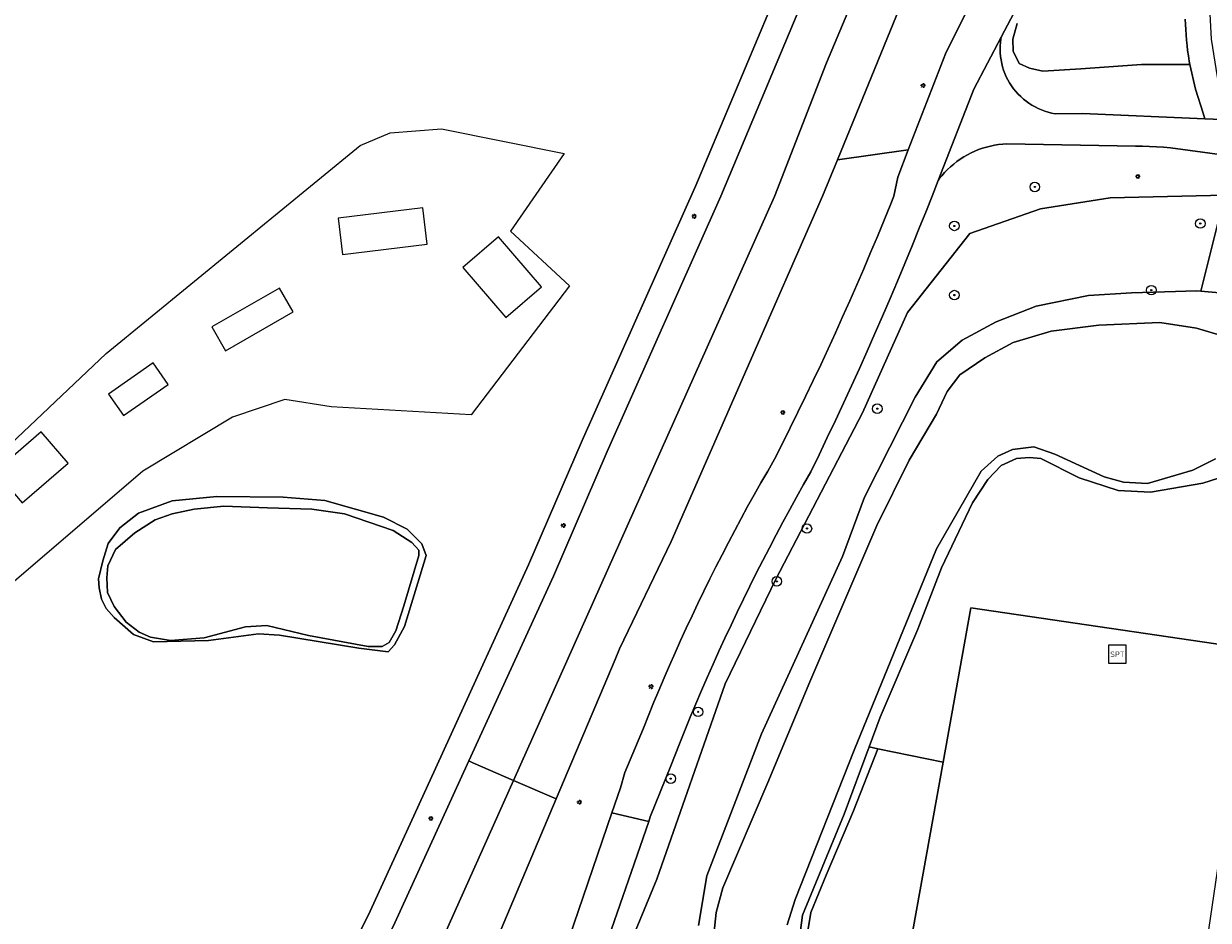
# Model space of a CAD drawing. Header units: metres. Extents: x 152610 to 160096, y 456114 to 462495.
# Tile 415 of 656: x 157008 to 157108, y 460689 to 460765. Entities that reach past the tile are written whole.
import ezdxf
from ezdxf.enums import TextEntityAlignment as Align

# ---------------------------------------------------------------- set-up
doc = ezdxf.new("R2010")
doc.units = ezdxf.units.M
doc.header["$LTSCALE"] = 0.5
doc.layers.get('0').update_dxf_attribs({"linetype": 'CONTINUOUS'})
for name, color, linetype, lineweight in [('B-PV-GR-BEPLANTING_CULTUUR_BOSPLANTSOEN-GV', 251, 'CONTINUOUS', 18), ('B-PV-GR-BOOM-S', 251, 'CONTINUOUS', 25), ('B-PV-GR-BOS_LOOF-GV', 251, 'CONTINUOUS', 13), ('B-PV-IE-MEUBILAIR-S', 251, 'CONTINUOUS', 25), ('B-PV-IE-MEUBILAIR_WEGMEUBILAIR-S', 251, 'CONTINUOUS', 25), ('B-PV-OG-BEBOUWING_SCHUUR-GV', 251, 'CONTINUOUS', 18), ('B-PV-OG-TERREIN_BEGROEID-GV', 251, 'CONTINUOUS', 18), ('B-PV-OG-TERREIN_OEVER-GV', 251, 'CONTINUOUS', 18), ('B-PV-OG-WATER_MEER-GV', 251, 'CONTINUOUS', 18), ('B-PV-OG-WATER_SLOOT-GV', 251, 'CONTINUOUS', 18), ('B-PV-VH-GESLOTENVERHARDING_ASFALT-GV', 251, 'CONTINUOUS', 18), ('B-PV-VH-HALFVERHARDING_GRAVEL-GV', 251, 'CONTINUOUS', 18)]:
    doc.layers.add(name, color=color, linetype=linetype, lineweight=lineweight)
doc.styles.add('NLCS-ISO', font='NLCS-ISO.ttf')

# ---------------------------------------------------------------- blocks, each defined once
blk = doc.blocks.new('SIE-MEUBILAIR_PAAL_LICHTMAST-SO')
for points in [[(-0.62, 0), (-1, 0)], [(-0.71, 0.71), (-0.44, 0.44)], [(0, 1), (0, 0.62)], [(0.44, 0.44), (0.71, 0.71)], [(1, 0), (0.62, 0)], [(-0.71, -0.71), (-0.44, -0.44)], [(0, -0.62), (0, -1)], [(0.44, -0.44), (0.71, -0.71)]]:
    blk.add_lwpolyline(points)
blk.add_circle((0, 0), 0.5)
blk = doc.blocks.new('SIE-WEG_SPEELTOESTEL-SO')
at = {"flags": 128}
blk.add_lwpolyline([(-3.75, -3.75), (3.75, -3.75), (3.75, 3.75), (-3.75, 3.75)], close=True, dxfattribs=at)
at = {"style": 'NLCS-ISO'}
blk.add_text('SPT', height=2.25, dxfattribs=at).set_placement((0, 0), align=Align.MIDDLE_CENTER)
blk = doc.blocks.new('SGR-BOOM_GBKN-SO')
at = {"linetype": 'ByBlock', "lineweight": 18}
h = blk.add_hatch(color=0, dxfattribs=at)
h.dxf.hatch_style = 1
edge = h.paths.add_edge_path()
edge.add_arc((0, 0), 0.25, 0, 360)
at = {"color": 0, "linetype": 'ByBlock', "lineweight": 18}
for radius in [2, 0.25]:
    blk.add_circle((0, 0), radius, dxfattribs=at)
at = {"color": 0, "linetype": 'ByBlock', "lineweight": 18, "style": 'NLCS-ISO'}
blk.add_attdef('SOORT', (2.5, 0), '', height=1.5, dxfattribs=at)

msp = doc.modelspace()

# ---------------------------------------------------------------- linework, layer by layer
at = {"layer": 'B-PV-GR-BEPLANTING_CULTUUR_BOSPLANTSOEN-GV', "flags": 128}
for points in [[(157091.618, 460764.561), (157091.237, 460763.23), (157091.273, 460762.207), (157091.781, 460761.189), (157092.651, 460760.781), (157093.761, 460760.54), (157096.956, 460760.725), (157102.085, 460761.106), (157106.143, 460761.104), (157106.094, 460761.387), (157106.025, 460761.824), (157105.963, 460762.264), (157105.91, 460762.703), (157105.864, 460763.144), (157105.827, 460763.586), (157105.797, 460764.028), (157105.775, 460764.471), (157105.762, 460764.914)], [(157064.782, 460688.614), (157065.469, 460692.787), (157070.088, 460704.754), (157076.905, 460719.673), (157078.745, 460724.656), (157083.027, 460733.083), (157084.839, 460736.068), (157086.97, 460737.898), (157089.839, 460739.415), (157093.199, 460740.759), (157097.612, 460741.65), (157101.221, 460741.873), (157104.935, 460741.992), (157106.688, 460742.033), (157107.068, 460742), (157109.082, 460750.103), (157099.452, 460749.869), (157093.585, 460748.939), (157087.628, 460746.871), (157082.372, 460740.221), (157078.573, 460731.774), (157071.283, 460717.751), (157067.015, 460708.938), (157061.261, 460692.517), (157050.577, 460666.621)]]:
    msp.add_lwpolyline(points, dxfattribs=at)
for points in [[(157110.473, 460748.542), (157109.082, 460750.103), (157107.068, 460742), (157108.651, 460741.864), (157109.984, 460741.413), (157111.18, 460740.331), (157112.628, 460737.147), (157112.702, 460735.486), (157116.93, 460735.283), (157115.916, 460738.777), (157113.52, 460744.233)], [(157093.594, 460727.933), (157092.648, 460727.999), (157091.561, 460727.926), (157090.267, 460727.325), (157089.149, 460726.165), (157087.859, 460724.198), (157085.25, 460718.721), (157083.235, 460713.562), (157080.072, 460706.156), (157079.142, 460703.638), (157079.878, 460703.486), (157085.374, 460702.35), (157087.711, 460715.348), (157111.211, 460711.907), (157112.442, 460720.876), (157109.923, 460726.992), (157109.266, 460726.481), (157107.235, 460725.843), (157102.822, 460725.091), (157100.122, 460725.222), (157096.824, 460726.297)]]:
    msp.add_lwpolyline(points, close=True, dxfattribs=at)
at = {"layer": 'B-PV-GR-BOS_LOOF-GV', "flags": 128}
for points in [[(157007.946, 460639.225), (157012.062, 460652.393), (157015.12, 460660.682), (157026.767, 460680.279), (157031.497, 460678.404), (157037.132, 460689.807), (157042.628, 460701.821), (157043.359, 460703.422), (157050.458, 460718.96), (157054.992, 460729.424), (157064.545, 460750.912), (157073.905, 460773.15), (157072.517, 460771.71), (157070.282, 460769.794), (157066.672, 460767.438), (157064.823, 460766.85), (157061.773, 460766.892), (157047.781, 460768.473), (157000, 460774.87)], [(156999.875, 460722.524), (157014.92, 460736.762), (157036.304, 460754.289), (157038.826, 460755.35), (157043.14, 460755.681), (157053.461, 460753.612), (157048.958, 460747.072), (157053.921, 460742.458), (157045.645, 460731.59), (157033.855, 460732.285), (157029.959, 460732.903), (157025.544, 460731.414), (157017.983, 460726.862), (157000.853, 460712.169)]]:
    msp.add_lwpolyline(points, dxfattribs=at)
msp.add_lwpolyline([(157024.212, 460724.712), (157029.824, 460724.662), (157033.332, 460724.394), (157038.248, 460722.973), (157040.25, 460721.963), (157041.482, 460720.739), (157041.836, 460719.759), (157040.033, 460713.79), (157039.197, 460712.244), (157038.638, 460711.646), (157036.182, 460711.953), (157029.514, 460713.052), (157027.725, 460713.15), (157023.518, 460712.61), (157018.889, 460712.488), (157017.203, 460713.114), (157015.585, 460714.546), (157014.916, 460715.28), (157014.527, 460716.086), (157014.313, 460717.032), (157014.276, 460717.803), (157014.621, 460719.313), (157015.072, 460720.752), (157016.049, 460722.088), (157017.623, 460723.321), (157020.461, 460724.348)], close=True, dxfattribs=at)
at = {"layer": 'B-PV-OG-BEBOUWING_SCHUUR-GV', "flags": 128}
for points in [[(157041.922, 460745.965), (157041.556, 460749.018), (157034.43, 460748.163), (157034.797, 460745.11)], [(157051.568, 460742.374), (157047.949, 460746.579), (157044.944, 460743.992), (157048.563, 460739.788)], [(157030.654, 460740.26), (157029.492, 460742.277), (157023.795, 460738.996), (157024.956, 460736.979)], [(157020.12, 460734.162), (157018.856, 460735.966), (157015.101, 460733.334), (157016.366, 460731.531)], [(157011.703, 460727.54), (157009.423, 460730.168), (157005.569, 460726.826), (157007.849, 460724.197)]]:
    msp.add_lwpolyline(points, close=True, dxfattribs=at)
at = {"layer": 'B-PV-OG-TERREIN_BEGROEID-GV', "flags": 128}
for points in [[(157129.832, 460920.494), (157112.594, 460871.801), (157094.045, 460822.712), (157086.335, 460804.156), (157082.478, 460795.119), (157078.763, 460786.022), (157073.905, 460773.15), (157064.545, 460750.912), (157054.992, 460729.424), (157050.458, 460718.96), (157043.359, 460703.422), (157042.628, 460701.821), (157037.132, 460689.807), (157031.497, 460678.404), (157029.311, 460673.979), (157024.579, 460664.273), (157019.259, 460654.411), (157013.676, 460644.25), (157013.158, 460642.965), (157009.305, 460631.811), (157006.255, 460622.524)], [(157007.008, 460617.447), (157011.485, 460631.077), (157015.313, 460642.159), (157015.758, 460643.262), (157021.279, 460653.311), (157026.626, 460663.223), (157031.376, 460672.966), (157039.209, 460688.819), (157044.72, 460700.865), (157045.451, 460702.466), (157052.559, 460718.025), (157057.098, 460728.5), (157066.657, 460750), (157080.139, 460782.178), (157086.235, 460796.868), (157094.408, 460816.751), (157103.648, 460840.367), (157113.317, 460865.736), (157127.092, 460904.335)], [(157087.982, 460781.25), (157076.479, 460753.072), (157082.439, 460753.897), (157085.584, 460762.001), (157087.434, 460765.734)], [(157092.144, 460766.98), (157090.259, 460763.399), (157090.235, 460763.254), (157090.197, 460762.959), (157090.176, 460762.663), (157090.17, 460762.365), (157090.18, 460762.068), (157090.207, 460761.772), (157090.249, 460761.478), (157090.307, 460761.186), (157090.38, 460760.898), (157090.47, 460760.614), (157090.574, 460760.336), (157090.692, 460760.063), (157090.826, 460759.798), (157090.973, 460759.539), (157091.135, 460759.289), (157091.309, 460759.048), (157091.496, 460758.817), (157091.695, 460758.596), (157091.906, 460758.387), (157092.128, 460758.188), (157092.36, 460758.002), (157092.602, 460757.829), (157092.853, 460757.669), (157093.112, 460757.523), (157093.378, 460757.39), (157093.652, 460757.273), (157093.931, 460757.17), (157094.215, 460757.082), (157094.504, 460757.01), (157094.796, 460756.953), (157097.108, 460756.961), (157107.408, 460756.532), (157107.257, 460756.984), (157106.61, 460759.02), (157106.143, 460761.104), (157102.085, 460761.106), (157096.956, 460760.725), (157093.761, 460760.54), (157092.651, 460760.781), (157091.781, 460761.189), (157091.273, 460762.207), (157091.237, 460763.23), (157091.618, 460764.561)], [(157108.856, 460753.502), (157104.516, 460754.084), (157103.93, 460754.129), (157103.343, 460754.167), (157102.755, 460754.196), (157102.168, 460754.217), (157101.58, 460754.231), (157090.743, 460754.42), (157090.395, 460754.396), (157090.049, 460754.357), (157089.705, 460754.302), (157089.364, 460754.231), (157089.026, 460754.145), (157088.693, 460754.044), (157088.365, 460753.927), (157088.042, 460753.795), (157087.726, 460753.649), (157087.417, 460753.488), (157087.116, 460753.313), (157086.823, 460753.125), (157086.539, 460752.923), (157086.264, 460752.709), (157086, 460752.482), (157085.746, 460752.244), (157085.504, 460751.993), (157085.273, 460751.733), (157085.055, 460751.461), (157084.962, 460751.339), (157084.441, 460750), (157083.964, 460748.796), (157083.367, 460747.307), (157082.762, 460745.821), (157082.149, 460744.337), (157081.529, 460742.857), (157080.902, 460741.38), (157080.267, 460739.906), (157079.626, 460738.435), (157078.976, 460736.968), (157078.32, 460735.503), (157077.656, 460734.042), (157076.985, 460732.585), (157076.306, 460731.13), (157075.621, 460729.679), (157074.928, 460728.232), (157074.228, 460726.788), (157073.63, 460725.735), (157073.039, 460724.677), (157072.456, 460723.616), (157071.879, 460722.552), (157071.309, 460721.483), (157070.746, 460720.41), (157070.191, 460719.334), (157069.642, 460718.254), (157069.101, 460717.171), (157068.567, 460716.084), (157068.04, 460714.994), (157067.52, 460713.9), (157067.008, 460712.802), (157066.503, 460711.702), (157066.005, 460710.598), (157065.514, 460709.49), (157065.031, 460708.38), (157064.555, 460707.266), (157064.086, 460706.15), (157063.625, 460705.03), (157063.171, 460703.907), (157062.458, 460702.056), (157060.714, 460697.744), (157060.584, 460697.367), (157056.463, 460685.472)], [(157053.476, 460686.323), (157057.485, 460698.09), (157058.198, 460700.182), (157058.587, 460701.476), (157060.144, 460705.216), (157060.569, 460706.281), (157061.002, 460707.342), (157061.442, 460708.4), (157061.89, 460709.455), (157062.345, 460710.506), (157062.807, 460711.555), (157063.276, 460712.6), (157063.753, 460713.642), (157064.237, 460714.681), (157064.729, 460715.716), (157065.227, 460716.748), (157065.733, 460717.777), (157066.246, 460718.801), (157066.766, 460719.823), (157067.293, 460720.84), (157067.827, 460721.854), (157068.368, 460722.864), (157068.917, 460723.87), (157069.472, 460724.872), (157070.034, 460725.871), (157070.604, 460726.865), (157071.18, 460727.856), (157071.846, 460729.174), (157072.505, 460730.496), (157073.156, 460731.821), (157073.8, 460733.15), (157074.438, 460734.483), (157075.067, 460735.819), (157075.69, 460737.158), (157076.306, 460738.5), (157076.914, 460739.846), (157077.514, 460741.195), (157078.108, 460742.547), (157078.694, 460743.903), (157079.273, 460745.262), (157079.844, 460746.624), (157080.408, 460747.988), (157080.965, 460749.356), (157081.224, 460750), (157081.555, 460751.62), (157082.439, 460753.897), (157076.479, 460753.072), (157075.225, 460750), (157062.469, 460720.948), (157058.136, 460711.893), (157057.751, 460711), (157052.802, 460699.275), (157047.632, 460687.025)], [(157050.577, 460666.621), (157061.261, 460692.517), (157067.015, 460708.938), (157071.283, 460717.751), (157078.573, 460731.774), (157082.372, 460740.221), (157087.628, 460746.871), (157093.585, 460748.939), (157099.452, 460749.869), (157109.082, 460750.103)]]:
    msp.add_lwpolyline(points, dxfattribs=at)
for points in [[(157111.211, 460711.907), (157087.711, 460715.348), (157085.374, 460702.35), (157080.896, 460677.438), (157080.6, 460675.795), (157081.444, 460674.548), (157081.819, 460673.687), (157105.009, 460669.55), (157108.583, 460693.958), (157109.018, 460696.927)], [(157079.878, 460703.486), (157079.142, 460703.638), (157077.051, 460697.979), (157073.541, 460689.486), (157073.302, 460687.767), (157073.411, 460686.611), (157074.154, 460684.581), (157075.707, 460681.572), (157079.929, 460676.786), (157080.6, 460675.795), (157080.896, 460677.438), (157079.397, 460679.078), (157075.416, 460683.009), (157074.456, 460684.763), (157073.81, 460687.137), (157074.245, 460689.708), (157075.519, 460692.829), (157077.835, 460698.245)], [(157085.374, 460702.35), (157079.878, 460703.486), (157077.835, 460698.245), (157075.519, 460692.829), (157074.245, 460689.708), (157073.81, 460687.137), (157074.456, 460684.763), (157075.416, 460683.009), (157079.397, 460679.078), (157080.896, 460677.438)]]:
    msp.add_lwpolyline(points, close=True, dxfattribs=at)
at = {"layer": 'B-PV-OG-TERREIN_OEVER-GV', "flags": 128}
for points in [[(157108.651, 460741.864), (157107.068, 460742), (157106.688, 460742.033), (157104.935, 460741.992), (157101.221, 460741.873), (157097.612, 460741.65), (157093.199, 460740.759), (157089.839, 460739.415), (157086.97, 460737.898), (157084.839, 460736.068), (157083.027, 460733.083), (157078.745, 460724.656), (157076.905, 460719.673), (157070.088, 460704.754), (157065.469, 460692.787), (157064.782, 460688.614)], [(157066.002, 460687.308), (157066.274, 460689.692), (157066.827, 460691.761), (157070.615, 460700.64), (157074.16, 460709.132), (157077.184, 460716.186), (157079.79, 460722.292), (157082.504, 460727.768), (157084.804, 460731.665), (157085.708, 460733.56), (157086.789, 460734.966), (157088.887, 460736.41), (157091.265, 460737.68), (157094.485, 460738.637), (157098.478, 460739.141), (157103.628, 460739.37), (157106.714, 460738.89), (157108.783, 460738.266)], [(157108.294, 460727.893), (157106.405, 460726.94), (157102.589, 460725.806), (157100.557, 460725.939), (157098.943, 460726.388), (157094.767, 460728.301), (157093.013, 460728.891), (157091.226, 460728.674), (157089.967, 460728.109), (157088.57, 460726.843), (157084.808, 460720.312), (157077.894, 460703.363), (157072.928, 460690.801), (157072.234, 460688.661)], [(157073.302, 460687.767), (157073.541, 460689.486), (157077.051, 460697.979), (157079.142, 460703.638), (157080.072, 460706.156), (157083.235, 460713.562), (157085.25, 460718.721), (157087.859, 460724.198), (157089.149, 460726.165), (157090.267, 460727.325), (157091.561, 460727.926), (157092.648, 460727.999), (157093.594, 460727.933), (157096.824, 460726.297), (157100.122, 460725.222), (157102.822, 460725.091), (157107.235, 460725.843), (157109.266, 460726.481)]]:
    msp.add_lwpolyline(points, dxfattribs=at)
for points in [[(157029.824, 460724.662), (157024.212, 460724.712), (157020.461, 460724.348), (157017.623, 460723.321), (157016.049, 460722.088), (157015.072, 460720.752), (157014.621, 460719.313), (157014.276, 460717.803), (157014.313, 460717.032), (157014.527, 460716.086), (157014.916, 460715.28), (157015.585, 460714.546), (157017.203, 460713.114), (157018.889, 460712.488), (157023.518, 460712.61), (157027.725, 460713.15), (157029.514, 460713.052), (157036.182, 460711.953), (157038.638, 460711.646), (157039.197, 460712.244), (157040.033, 460713.79), (157041.836, 460719.759), (157041.482, 460720.739), (157040.25, 460721.963), (157038.248, 460722.973), (157033.332, 460724.394)], [(157022.322, 460723.654), (157024.811, 460723.908), (157028.494, 460723.78), (157032.213, 460723.653), (157034.985, 460723.277), (157039.058, 460721.853), (157040.64, 460720.842), (157041.238, 460720.212), (157041.24, 460719.756), (157039.957, 460715.508), (157039.298, 460713.402), (157038.74, 460712.418), (157038.145, 460712.1), (157036.953, 460712.096), (157031.934, 460713.025), (157028.424, 460713.854), (157026.636, 460713.743), (157023.167, 460712.819), (157020.326, 460712.599), (157018.642, 460712.873), (157017.694, 460713.291), (157016.603, 460714.129), (157015.582, 460715.458), (157015.016, 460716.648), (157014.977, 460717.876), (157015.043, 460718.893), (157015.705, 460720.263), (157017.313, 460721.672), (157019.028, 460722.765), (157020.464, 460723.261)]]:
    msp.add_lwpolyline(points, close=True, dxfattribs=at)
at = {"layer": 'B-PV-OG-WATER_MEER-GV', "flags": 128}
msp.add_lwpolyline([(157028.494, 460723.78), (157024.811, 460723.908), (157022.322, 460723.654), (157020.464, 460723.261), (157019.028, 460722.765), (157017.313, 460721.672), (157015.705, 460720.263), (157015.043, 460718.893), (157014.977, 460717.876), (157015.016, 460716.648), (157015.582, 460715.458), (157016.603, 460714.129), (157017.694, 460713.291), (157018.642, 460712.873), (157020.326, 460712.599), (157023.167, 460712.819), (157026.636, 460713.743), (157028.424, 460713.854), (157031.934, 460713.025), (157036.953, 460712.096), (157038.145, 460712.1), (157038.74, 460712.418), (157039.298, 460713.402), (157039.957, 460715.508), (157041.24, 460719.756), (157041.238, 460720.212), (157040.64, 460720.842), (157039.058, 460721.853), (157034.985, 460723.277), (157032.213, 460723.653)], close=True, dxfattribs=at)
at = {"layer": 'B-PV-OG-WATER_SLOOT-GV', "flags": 128}
for points in [[(157108.783, 460738.266), (157106.714, 460738.89), (157103.628, 460739.37), (157098.478, 460739.141), (157094.485, 460738.637), (157091.265, 460737.68), (157088.887, 460736.41), (157086.789, 460734.966), (157085.708, 460733.56), (157084.804, 460731.665), (157082.504, 460727.768), (157079.79, 460722.292), (157077.184, 460716.186), (157074.16, 460709.132), (157070.615, 460700.64), (157066.827, 460691.761), (157066.274, 460689.692), (157066.002, 460687.308)], [(157072.234, 460688.661), (157072.928, 460690.801), (157077.894, 460703.363), (157084.808, 460720.312), (157088.57, 460726.843), (157089.967, 460728.109), (157091.226, 460728.674), (157093.013, 460728.891), (157094.767, 460728.301), (157098.943, 460726.388), (157100.557, 460725.939), (157102.589, 460725.806), (157106.405, 460726.94), (157108.294, 460727.893)]]:
    msp.add_lwpolyline(points, dxfattribs=at)
at = {"layer": 'B-PV-VH-GESLOTENVERHARDING_ASFALT-GV', "flags": 128}
msp.add_lwpolyline([(157057.098, 460728.5), (157052.559, 460718.025), (157045.451, 460702.466), (157045.775, 460702.293), (157049.208, 460700.818), (157071.184, 460749.977), (157075.558, 460761.247), (157087.512, 460789.665), (157099.094, 460818.237), (157110.301, 460846.958), (157121.132, 460875.823), (157126.827, 460891.915), (157132.394, 460908.052), (157137.833, 460924.232), (157143.144, 460940.455), (157139.354, 460941.39), (157127.092, 460904.335), (157113.317, 460865.736), (157103.648, 460840.367), (157094.408, 460816.751), (157086.235, 460796.868), (157080.139, 460782.178), (157066.657, 460750)], close=True, dxfattribs=at)
for points in [[(157126.827, 460891.915), (157121.132, 460875.823), (157110.301, 460846.958), (157099.094, 460818.237), (157087.512, 460789.665), (157075.558, 460761.247), (157071.184, 460749.977), (157049.208, 460700.818), (157052.802, 460699.275), (157057.751, 460711), (157058.136, 460711.893), (157062.469, 460720.948), (157075.225, 460750), (157076.479, 460753.072), (157087.982, 460781.25), (157096.613, 460801.744), (157106.143, 460825.036), (157117.303, 460854.316), (157126.857, 460880.147), (157136.711, 460908.268)], [(157087.434, 460765.734), (157085.584, 460762.001), (157082.439, 460753.897), (157081.555, 460751.62), (157081.224, 460750), (157080.965, 460749.356), (157080.408, 460747.988), (157079.844, 460746.624), (157079.273, 460745.262), (157078.694, 460743.903), (157078.108, 460742.547), (157077.514, 460741.195), (157076.914, 460739.846), (157076.306, 460738.5), (157075.69, 460737.158), (157075.067, 460735.819), (157074.438, 460734.483), (157073.8, 460733.15), (157073.156, 460731.821), (157072.505, 460730.496), (157071.846, 460729.174), (157071.18, 460727.856), (157070.604, 460726.865), (157070.034, 460725.871), (157069.472, 460724.872), (157068.917, 460723.87), (157068.368, 460722.864), (157067.827, 460721.854), (157067.293, 460720.84), (157066.766, 460719.823), (157066.246, 460718.801), (157065.733, 460717.777), (157065.227, 460716.748), (157064.729, 460715.716), (157064.237, 460714.681), (157063.753, 460713.642), (157063.276, 460712.6), (157062.807, 460711.555), (157062.345, 460710.506), (157061.89, 460709.455), (157061.442, 460708.4), (157061.002, 460707.342), (157060.569, 460706.281), (157060.144, 460705.216), (157058.587, 460701.476), (157058.198, 460700.182), (157057.485, 460698.09), (157060.584, 460697.367), (157060.714, 460697.744), (157062.458, 460702.056), (157063.171, 460703.907), (157063.625, 460705.03), (157064.086, 460706.15), (157064.555, 460707.266), (157065.031, 460708.38), (157065.514, 460709.49), (157066.005, 460710.598), (157066.503, 460711.702), (157067.008, 460712.802), (157067.52, 460713.9), (157068.04, 460714.994), (157068.567, 460716.084), (157069.101, 460717.171), (157069.642, 460718.254), (157070.191, 460719.334), (157070.746, 460720.41), (157071.309, 460721.483), (157071.879, 460722.552), (157072.456, 460723.616), (157073.039, 460724.677), (157073.63, 460725.735), (157074.228, 460726.788), (157074.928, 460728.232), (157075.621, 460729.679), (157076.306, 460731.13), (157076.985, 460732.585), (157077.656, 460734.042), (157078.32, 460735.503), (157078.976, 460736.968), (157079.626, 460738.435), (157080.267, 460739.906), (157080.902, 460741.38), (157081.529, 460742.857), (157082.149, 460744.337), (157082.762, 460745.821), (157083.367, 460747.307), (157083.964, 460748.796), (157084.441, 460750), (157084.962, 460751.339), (157087.952, 460759.015), (157090.259, 460763.399), (157092.144, 460766.98)], [(157109.51, 460756.444), (157107.408, 460756.532), (157097.108, 460756.961), (157094.796, 460756.953), (157094.504, 460757.01), (157094.215, 460757.082), (157093.931, 460757.17), (157093.652, 460757.273), (157093.378, 460757.39), (157093.112, 460757.523), (157092.853, 460757.669), (157092.602, 460757.829), (157092.36, 460758.002), (157092.128, 460758.188), (157091.906, 460758.387), (157091.695, 460758.596), (157091.496, 460758.817), (157091.309, 460759.048), (157091.135, 460759.289), (157090.973, 460759.539), (157090.826, 460759.798), (157090.692, 460760.063), (157090.574, 460760.336), (157090.47, 460760.614), (157090.38, 460760.898), (157090.307, 460761.186), (157090.249, 460761.478), (157090.207, 460761.772), (157090.18, 460762.068), (157090.17, 460762.365), (157090.176, 460762.663), (157090.197, 460762.959), (157090.235, 460763.254), (157090.259, 460763.399), (157087.952, 460759.015), (157084.962, 460751.339), (157085.055, 460751.461), (157085.273, 460751.733), (157085.504, 460751.993), (157085.746, 460752.244), (157086, 460752.482), (157086.264, 460752.709), (157086.539, 460752.923), (157086.823, 460753.125), (157087.116, 460753.313), (157087.417, 460753.488), (157087.726, 460753.649), (157088.042, 460753.795), (157088.365, 460753.927), (157088.693, 460754.044), (157089.026, 460754.145), (157089.364, 460754.231), (157089.705, 460754.302), (157090.049, 460754.357), (157090.395, 460754.396), (157090.743, 460754.42), (157101.58, 460754.231), (157102.168, 460754.217), (157102.755, 460754.196), (157103.343, 460754.167), (157103.93, 460754.129), (157104.516, 460754.084), (157108.856, 460753.502)], [(157042.955, 460686.83), (157049.208, 460700.818), (157045.775, 460702.293), (157045.451, 460702.466), (157044.72, 460700.865), (157039.209, 460688.819), (157031.376, 460672.966), (157026.626, 460663.223), (157021.279, 460653.311), (157015.758, 460643.262), (157015.313, 460642.159), (157011.485, 460631.077), (157007.008, 460617.447), (157006.676, 460616.436), (157002.321, 460602.735), (156997.876, 460587.596), (156993.948, 460573.573), (156993.177, 460570.182), (156992.087, 460566.837), (156990.98, 460564.434)], [(157052.802, 460699.275), (157049.208, 460700.818), (157042.955, 460686.83)], [(157010.359, 460563.341), (157009.831, 460566.99), (157011.462, 460573.169), (157010.895, 460573.444), (157012.885, 460582.783), (157014.913, 460590.282), (157018.925, 460603.233), (157022.614, 460614.862), (157023.312, 460614.879), (157023.399, 460614.884), (157023.633, 460616.952), (157024.497, 460620.572), (157028.548, 460632.469), (157033.867, 460647.62), (157039.041, 460662.707), (157044.789, 460679.593), (157047.632, 460687.025), (157052.802, 460699.275)], [(157056.463, 460685.472), (157060.584, 460697.367), (157057.485, 460698.09), (157053.476, 460686.323)]]:
    msp.add_lwpolyline(points, dxfattribs=at)
at = {"layer": 'B-PV-VH-HALFVERHARDING_GRAVEL-GV', "flags": 128}
msp.add_lwpolyline([(157105.762, 460764.914), (157105.775, 460764.471), (157105.797, 460764.028), (157105.827, 460763.586), (157105.864, 460763.144), (157105.91, 460762.703), (157105.963, 460762.264), (157106.025, 460761.824), (157106.094, 460761.387), (157106.143, 460761.104), (157106.61, 460759.02), (157107.257, 460756.984), (157107.408, 460756.532), (157109.51, 460756.444), (157108.931, 460758.234), (157108.47, 460760.058), (157107.958, 460763.229), (157107.8, 460766.437)], dxfattribs=at)

# ---------------------------------------------------------------- block references
at = {"layer": 'B-PV-GR-BOOM-S', "xscale": 0.2, "yscale": 0.2, "zscale": 0.2}
for p in [(157093.094, 460750.783), (157086.321, 460747.503), (157107.03, 460747.705), (157102.903, 460742.095), (157086.321, 460741.682), (157079.832, 460732.117), (157073.908, 460722.025), (157071.368, 460717.58), (157064.748, 460706.589), (157062.44, 460700.967)]:
    msp.add_blockref('SGR-BOOM_GBKN-SO', p, dxfattribs=at)
at = {"layer": 'B-PV-IE-MEUBILAIR-S', "xscale": 0.2, "yscale": 0.2, "zscale": 0.2}
for p in [(157083.683, 460759.33), (157101.763, 460751.665), (157064.414, 460748.314), (157071.876, 460731.8), (157053.4, 460722.291), (157060.78, 460708.715), (157054.749, 460698.987), (157042.253, 460697.605)]:
    msp.add_blockref('SIE-MEUBILAIR_PAAL_LICHTMAST-SO', p, dxfattribs=at)
at = {"layer": 'B-PV-IE-MEUBILAIR_WEGMEUBILAIR-S', "xscale": 0.2, "yscale": 0.2, "zscale": 0.2}
msp.add_blockref('SIE-WEG_SPEELTOESTEL-SO', (157100.045, 460711.442), dxfattribs=at)

doc.saveas('drawing.dxf')
